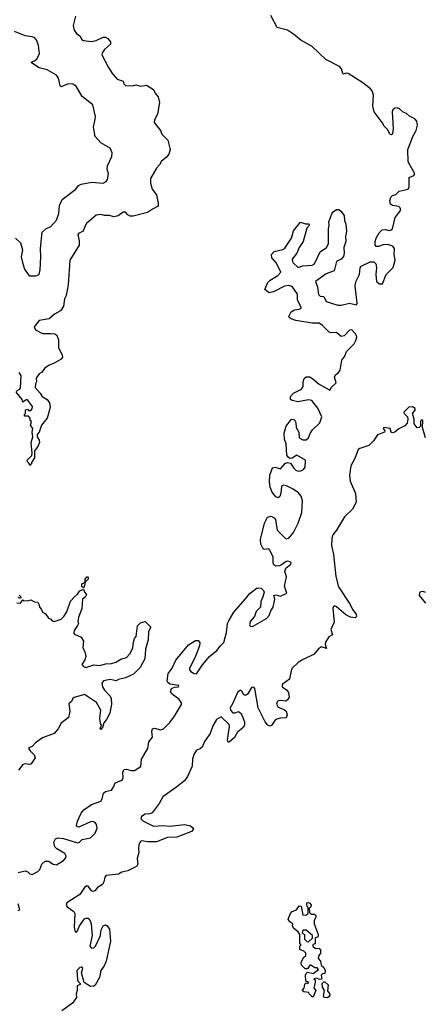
# Model space of a CAD drawing. Extents: x 2293878 to 2522763, y 823964 to 1006972.
# Tile 398 of 407: x 2472029 to 2475497, y 897376 to 905805. Entities that reach past the tile are written whole.
import ezdxf

# ---------------------------------------------------------------- set-up
doc = ezdxf.new("R2010")
doc.units = 0

msp = doc.modelspace()

# ---------------------------------------------------------------- linework, layer by layer
at = {"layer": '0CON20XD'}
for points in [[(2472506.5, 905835), (2472487.1, 905755), (2472496, 905715), (2472515, 905685.5), (2472545, 905666.7), (2472561.5, 905635), (2472575, 905627.9), (2472645, 905616.9), (2472684.4, 905625.6), (2472745, 905654.2), (2472765, 905656), (2472784.2, 905644.2), (2472806.2, 905615), (2472806, 905595), (2472755, 905550), (2472738.1, 905525), (2472734.3, 905505), (2472788.9, 905395), (2472825, 905342.5), (2472865, 905295.8), (2472915, 905277.5), (2472922, 905255), (2472935, 905242), (2472995, 905240), (2473025, 905248), (2473065, 905236.2), (2473115, 905243.8), (2473175, 905207.5), (2473191.2, 905175), (2473216.7, 905145), (2473226.7, 905095), (2473211.2, 904995), (2473183, 904947), (2473181.9, 904925), (2473236.6, 904856.6), (2473246, 904825), (2473298, 904775), (2473319.2, 904695), (2473306, 904655), (2473284, 904625), (2473245.6, 904594.4), (2473227.9, 904562.1), (2473200.8, 904535), (2473151.4, 904445), (2473151.4, 904405), (2473164, 904355), (2473202, 904305), (2473215.7, 904235), (2473216, 904215), (2473210, 904205), (2473166.4, 904183.6), (2473125, 904153.3), (2473003, 904123), (2472975, 904122.5), (2472955, 904133.3), (2472935.9, 904155.9), (2472915, 904156), (2472872.7, 904127.3), (2472835, 904116.7), (2472799.3, 904129.3), (2472755, 904130), (2472725, 904138.1), (2472685, 904131.4), (2472600.9, 904059.1), (2472586, 904035), (2472573.3, 903995), (2472533.8, 903975), (2472528.8, 903965), (2472539.6, 903909.5), (2472539.2, 903875), (2472457.5, 903745), (2472445.5, 903535), (2472426.7, 903445), (2472414.3, 903415), (2472405, 903353.3), (2472378.3, 903311.7), (2472326.2, 903283.8), (2472282.5, 903245), (2472195, 903230), (2472152.5, 903175), (2472165, 903150), (2472225, 903120), (2472295, 903120), (2472330, 903115), (2472347.5, 903105), (2472362.5, 903065), (2472362.5, 902995), (2472393.3, 902935), (2472396.4, 902916.4), (2472385, 902900), (2472325, 902863.3)], [(2474458.9, 902665), (2474457.5, 902705), (2474467.1, 902732.9), (2474485, 902746.9), (2474515, 902747.1), (2474541.8, 902731.8), (2474595, 902683.6), (2474685.7, 902634.3), (2474699.9, 902660.1), (2474741.4, 902695), (2474727.4, 902745), (2474735.8, 902764.2), (2474762.2, 902785), (2474774.5, 902805), (2474789.5, 902890.5), (2474815.4, 902925), (2474830, 902965), (2474895, 903030), (2474913.1, 903065), (2474917.1, 903092.9), (2474906.6, 903115), (2474875, 903150.8), (2474855, 903148.4), (2474810.6, 903099.4), (2474785, 903094.2), (2474745, 903126.9), (2474695, 903124.4), (2474680, 903130), (2474625, 903186), (2474595, 903205.7), (2474535, 903207), (2474395, 903231.2), (2474355.4, 903245.4), (2474339.2, 903255), (2474335.7, 903265), (2474355.4, 903304.6), (2474385, 903320.5), (2474425, 903328.1), (2474442, 903335), (2474442.2, 903345), (2474411.2, 903405), (2474408.6, 903455), (2474365, 903520), (2474335, 903528.5), (2474297.5, 903525), (2474205, 903475.6), (2474166.2, 903466.2), (2474130, 903495), (2474155.8, 903555), (2474175.7, 903575), (2474240, 903615), (2474267.2, 903645), (2474230.3, 903720.3), (2474188.8, 903765), (2474185.8, 903795), (2474209.7, 903820.3), (2474285, 903837.3), (2474301.6, 903848.4), (2474358.8, 903935), (2474375, 903998.8), (2474435, 904072.5), (2474477, 904057), (2474505, 904058.8), (2474513.3, 904045), (2474490, 904020), (2474457.1, 903905), (2474424.2, 903855.8), (2474404.6, 903805), (2474364.8, 903755.2), (2474366, 903735), (2474373.6, 903723.5), (2474415, 903683.9), (2474455, 903697.3), (2474535, 903702.9), (2474555.4, 903714.6), (2474603.2, 903816.7), (2474657.1, 903855), (2474676.6, 903885), (2474674.5, 904014.5), (2474682.1, 904045), (2474677.8, 904075), (2474705, 904143.8), (2474715, 904160), (2474745, 904181.2), (2474765, 904180), (2474782.5, 904165), (2474809.3, 904129.3), (2474811.2, 904085), (2474824, 904055), (2474829.4, 903995), (2474822, 903948), (2474824.4, 903905), (2474808.2, 903855), (2474809.3, 903805), (2474803.5, 903776.5), (2474785.2, 903754.8), (2474744.4, 903735), (2474723.5, 903655), (2474655, 903629.5), (2474562.7, 903565), (2474580, 903515), (2474591.1, 903451.1), (2474605, 903438.7), (2474636.7, 903435), (2474655, 903392.7), (2474755, 903361.7), (2474785, 903360.7), (2474855, 903378), (2474916.7, 903363.3), (2474921.8, 903378.2), (2474904.3, 903524.3), (2474908.9, 903561.1), (2474942.5, 903625), (2474948.2, 903681.8), (2474955, 903694.2), (2475032.3, 903732.3), (2475065, 903732.5), (2475080.6, 903715), (2475086.2, 903685), (2475081.1, 903625), (2475085.4, 903565), (2475111.9, 903545), (2475138.1, 903545), (2475168.8, 903625), (2475230.6, 903685), (2475247.1, 903745), (2475237.2, 903795), (2475240.3, 903845), (2475227.1, 903865), (2475185, 903881.7), (2475145, 903877.3), (2475105, 903862.3), (2475084.7, 903864.7), (2475074.2, 903874.2), (2475075.4, 903905.4), (2475084.8, 903935), (2475108.4, 903981.6), (2475135, 904005.6), (2475165, 904010), (2475195, 904000.8), (2475213.1, 904005), (2475224, 904015), (2475247.7, 904112.3), (2475296.1, 904175), (2475290.9, 904195), (2475276.9, 904205), (2475225, 904214.3), (2475208.2, 904225), (2475200.7, 904255), (2475208.6, 904285), (2475225, 904299.2), (2475251.7, 904308.3), (2475281.9, 904338.1), (2475358.8, 904355), (2475365.7, 904374.3), (2475366.4, 904453.6), (2475407.9, 904472.1), (2475414.3, 904485), (2475358, 904588), (2475355.4, 904695), (2475400.2, 904809.8), (2475425.6, 904855), (2475438, 904902), (2475432.7, 904935), (2475414.6, 904955), (2475370, 904980), (2475345, 905002.5), (2475315, 905014.3), (2475285, 905042.2), (2475265, 905049.5), (2475245, 905047.1), (2475227, 905033), (2475220.8, 905015), (2475229.6, 904870.5), (2475222.5, 904827.5), (2475215, 904820), (2475205, 904822.5), (2475181.2, 904865), (2475153.6, 904893.6), (2475136.1, 904926.1), (2475068, 905015), (2475055.6, 905065.6), (2475059.7, 905159.7), (2475050, 905195), (2475035, 905214.4), (2474968.6, 905265), (2474845, 905344.4), (2474825, 905347.1), (2474805, 905340), (2474797.5, 905345), (2474785.5, 905385), (2474770, 905405), (2474652, 905465), (2474534.5, 905575), (2474438.4, 905628.4), (2474375, 905681.8), (2474323.3, 905715), (2474236.7, 905736.7), (2474181.6, 905841.6)], [(2471992.5, 903935), (2472037.5, 903895), (2472053.3, 903835), (2472041.2, 903775), (2472052, 903725), (2472070.4, 903670.5), (2472111.2, 903611.2), (2472168.3, 903611.7), (2472196.7, 903625), (2472206, 903665), (2472211.4, 903775), (2472206.9, 903845), (2472222.9, 903985), (2472253.3, 904015), (2472295.4, 904034.6), (2472345, 904088), (2472364.5, 904145), (2472369.1, 904215), (2472392.5, 904265), (2472511.2, 904355), (2472534, 904385), (2472555, 904396.7), (2472647.3, 904412.7), (2472745, 904406.9), (2472770.4, 904419.6), (2472782.1, 904437.9), (2472789.1, 904485), (2472780, 904525), (2472780.8, 904555), (2472818.8, 904635), (2472821.8, 904665), (2472804, 904705), (2472725, 904751.9), (2472675.5, 904805.6), (2472661.9, 904885), (2472677, 904953), (2472677.7, 904975), (2472654.6, 905075), (2472565, 905148.2), (2472513.8, 905235), (2472485, 905252.2), (2472445, 905256), (2472385, 905229.2), (2472375, 905240), (2472362.9, 905305), (2472345, 905329.1), (2472265, 905374.4), (2472195, 905394), (2472130, 905435), (2472132.5, 905445), (2472155, 905452.9), (2472178.1, 905471.9), (2472199.4, 905515), (2472189.4, 905585), (2472175, 905625.6), (2472159, 905649), (2472135, 905659), (2472075.7, 905665.7), (2471985, 905702.6)], [(2472325, 902863.3), (2472283, 902847), (2472245, 902822.5), (2472217.5, 902785), (2472197, 902773), (2472170, 902735), (2472172.5, 902705), (2472163.6, 902686.4), (2472162.5, 902655), (2472205, 902607.5), (2472220.4, 902580.5), (2472265, 902553.3), (2472283.3, 902525), (2472291.2, 902485), (2472265, 902392.5), (2472216.7, 902335), (2472197.5, 902275), (2472180, 902255), (2472180, 902235), (2472197.5, 902205), (2472198.8, 902185), (2472185, 902152.5), (2472157.5, 902115), (2472156.7, 902055), (2472130, 902015), (2472130, 902005), (2472115, 901990), (2472110, 902005), (2472095, 902020), (2472093.3, 902035), (2472132.5, 902075), (2472137.5, 902095), (2472127.5, 902185), (2472142.5, 902235), (2472136.7, 902275), (2472142.5, 902305), (2472122.5, 902335), (2472130, 902365), (2472120, 902375), (2472120, 902395), (2472105, 902410), (2472071.7, 902411.7), (2472070, 902425), (2472080, 902435), (2472080, 902465), (2472095, 902470), (2472105, 902460), (2472125, 902460), (2472137.5, 902475), (2472140, 902495), (2472095, 902550), (2472085, 902550), (2472055, 902530), (2472050, 902555), (2472000, 902615)], [(2472000, 902625), (2472029.3, 902640.7), (2472037.5, 902655), (2472042.5, 902755), (2472023.6, 902783.6)], [(2472015, 898505.5), (2472075, 898519.6), (2472099.3, 898509.3), (2472115, 898492.9), (2472135, 898488.6), (2472185, 898512.5), (2472200.8, 898529.2), (2472219.6, 898575), (2472248.7, 898601.3), (2472275, 898602.9), (2472315, 898574.6), (2472345, 898570.4), (2472405, 898607.7), (2472425, 898631.1), (2472427, 898645), (2472415, 898666.2), (2472347.4, 898707.4), (2472331.3, 898725), (2472320.9, 898765), (2472335, 898793.5), (2472355, 898800.4), (2472405, 898794.7), (2472525, 898759.2), (2472541.5, 898765), (2472565, 898786), (2472635, 898802), (2472675, 898840), (2472692.5, 898885), (2472688, 898915), (2472675, 898933.8), (2472655, 898940.7), (2472635, 898939.2), (2472535, 898893.1), (2472524.7, 898894.7), (2472517, 898907), (2472524, 898945), (2472557.3, 899012.7), (2472578.8, 899041.2), (2472645, 899088), (2472724.7, 899115.3), (2472736, 899134), (2472747.3, 899185), (2472765, 899196.7), (2472815, 899209.1), (2472831.8, 899235), (2472848.2, 899271.7), (2472898.8, 899291.2), (2472909.3, 899300.7), (2472915.3, 899315), (2472914.2, 899365.8), (2472924.8, 899385.2), (2472945, 899389.7), (2472985, 899377.1), (2473012.4, 899377.6), (2473068.2, 899411.7), (2473074, 899475), (2473126.2, 899565), (2473137.2, 899622.8), (2473166.6, 899663.4), (2473161.9, 899715), (2473166.9, 899733.1), (2473185, 899739.4), (2473235, 899725.9), (2473260.4, 899735), (2473315, 899789.5), (2473355, 899842.9), (2473415, 899942.5), (2473415, 899957.5), (2473395.3, 899985), (2473333.6, 900035), (2473320.4, 900055), (2473331.2, 900078.8), (2473355, 900090), (2473390, 900095), (2473392, 900105), (2473315, 900118.2), (2473299.9, 900129.9), (2473293, 900145), (2473302, 900208), (2473335.8, 900255), (2473367.1, 900322.9), (2473475, 900454.5), (2473535, 900489.5), (2473560, 900490), (2473572.1, 900472.1), (2473570.4, 900445), (2473531.8, 900348.2), (2473483.8, 900255), (2473485, 900239.2), (2473495, 900224.7), (2473525, 900206.9), (2473545, 900206.5), (2473596.4, 900283.6), (2473656.2, 900353.8), (2473720, 900405), (2473746.6, 900443.4), (2473777.2, 900472.8), (2473801.7, 900558.3), (2473811.4, 900635), (2473824.4, 900665.6), (2473865, 900734.5), (2473943.1, 900825), (2474005, 900895.4), (2474065, 900940.5), (2474097.9, 900937.9), (2474119.7, 900919.7), (2474124.1, 900904.1), (2474113.9, 900863.9), (2474094.5, 900825), (2474091.4, 900775), (2474055, 900739.2), (2474040.5, 900695), (2474007.5, 900655), (2473998.1, 900625), (2474005, 900611.9), (2474025, 900611.2), (2474145, 900677.8), (2474166.1, 900705), (2474182, 900745), (2474201.9, 900775), (2474215.3, 900845), (2474207.5, 900875), (2474225, 900880.4), (2474265, 900870), (2474319.2, 900895), (2474299.4, 900955), (2474316.2, 901035), (2474300, 901085), (2474310.4, 901109.6), (2474352.9, 901145), (2474355.5, 901155), (2474345.7, 901165), (2474325, 901169.7), (2474307.1, 901165), (2474279.1, 901140.9), (2474255, 901130.8), (2474225, 901128.1), (2474207.2, 901137.2), (2474201.1, 901155), (2474200.5, 901205), (2474172.1, 901265), (2474165, 901275.5), (2474125, 901270.4), (2474115.8, 901275.8), (2474095.2, 901315.2), (2474093.9, 901355), (2474126.2, 901495), (2474153.5, 901546.5), (2474185, 901555.4), (2474210.9, 901540.9), (2474222.1, 901525), (2474236.2, 901435), (2474305, 901365.4), (2474315, 901361.4), (2474335, 901366.5), (2474375.2, 901415), (2474415.3, 901495), (2474447.3, 901585), (2474452.5, 901685), (2474440, 901725), (2474418.1, 901755), (2474373.3, 901785), (2474315, 901813.6), (2474290.6, 901819.4), (2474276.7, 901815), (2474272.8, 901807.2), (2474268.1, 901751.9), (2474258, 901722), (2474245, 901712.7), (2474225, 901719.2), (2474191.6, 901761.6), (2474174.3, 901804.3), (2474168.8, 901851.2), (2474172.6, 901905), (2474195, 901967.5), (2474215, 901974.2), (2474265, 901960.3), (2474305, 902004.7), (2474325, 902014.8), (2474348.9, 902008.9), (2474377.5, 901965), (2474395, 901949.3), (2474415, 901940.6), (2474438.4, 901941.6), (2474460, 901955), (2474475.3, 901974.7), (2474477.3, 902035), (2474405, 902075.7), (2474365, 902051.6), (2474345, 902049), (2474329.1, 902059.1), (2474317.7, 902077.7), (2474312.7, 902175), (2474298.5, 902215), (2474296, 902265), (2474313.7, 902326.3), (2474355, 902381.8), (2474365.5, 902385.5), (2474385, 902379.4), (2474396.8, 902356.8), (2474398.2, 902315), (2474421.1, 902275), (2474425.4, 902225), (2474455, 902207.2), (2474485, 902208.7), (2474504.6, 902225), (2474517.1, 902262.9), (2474537.4, 902292.6), (2474600.9, 902355), (2474618.9, 902405), (2474585, 902479.1), (2474533.1, 902545), (2474505, 902551.2), (2474412.6, 902532.6), (2474363.3, 902545), (2474349.2, 902555), (2474350.5, 902579.5), (2474375, 902609.2), (2474445, 902641.5), (2474458.9, 902665)], [(2475507.4, 902225), (2475482, 902315), (2475485, 902374), (2475475, 902378.7), (2475465, 902368.6), (2475463.9, 902326.1), (2475452.5, 902315), (2475435, 902310), (2475408.9, 902345), (2475409.3, 902385), (2475395.9, 902434.1), (2475417.1, 902462.9), (2475417.5, 902477.5), (2475395, 902491.5), (2475365, 902488.7), (2475322.3, 902445), (2475323, 902435), (2475352.1, 902405), (2475356.2, 902385), (2475348.5, 902351.5), (2475331, 902329), (2475278, 902302), (2475245, 902274.4), (2475225, 902269.2), (2475211.2, 902275), (2475204.1, 902304.1), (2475150, 902315), (2475143.5, 902305), (2475159.2, 902285), (2475155.7, 902275), (2475095, 902251.4), (2475059.7, 902200.3), (2475020.1, 902159.9), (2474944.7, 902135.3), (2474929.8, 902125), (2474900.6, 902049.4), (2474866.8, 901985), (2474854.6, 901905), (2474861.4, 901855), (2474908.2, 901748.2), (2474912.7, 901675), (2474879.9, 901615), (2474811.2, 901548.8), (2474745, 901436.1), (2474713.8, 901395), (2474703.8, 901365), (2474699.8, 901305), (2474717.9, 901227.9), (2474738.7, 901038.7), (2474760.3, 900950.3), (2474860.1, 900800.1), (2474880.9, 900755), (2474912.2, 900715), (2474916.7, 900695), (2474905, 900684.4), (2474865, 900688.9), (2474825, 900709.1), (2474745, 900778), (2474725, 900786.1), (2474717.1, 900782.9), (2474713.9, 900766.1), (2474723.7, 900646.4), (2474696.5, 900585), (2474710.8, 900539.2), (2474678.1, 900521.9), (2474648.6, 900475), (2474647.3, 900457.3), (2474658.5, 900421.5), (2474614.6, 900435), (2474590, 900420), (2474551.5, 900375), (2474453.5, 900326.5), (2474415, 900301.2), (2474365.3, 900255), (2474355, 900231.4), (2474340.7, 900159.3), (2474279.5, 900115), (2474279.7, 900095), (2474317, 900067), (2474333.7, 900045), (2474338.1, 900005), (2474325, 899981.6), (2474309.2, 899970.8), (2474265, 899977.1), (2474245, 899973.9), (2474235, 899964.5), (2474230.8, 899945), (2474245, 899920.6), (2474295, 899900.3), (2474311.6, 899885), (2474321.2, 899855), (2474312.6, 899827.4), (2474265, 899826.4), (2474233.2, 899816.8), (2474217, 899805), (2474188.3, 899761.7), (2474175, 899757.5), (2474155.1, 899765.1), (2474133.2, 899793.2), (2474073.8, 899913.8), (2474045, 900079.3), (2474035, 900089.8), (2474015, 900087), (2473985.5, 900034.5), (2473965, 900020), (2473947.1, 900027.1), (2473935.1, 900055.1), (2473925, 900065.5), (2473915, 900063.7), (2473894.9, 900045), (2473855.5, 899954.5), (2473831.6, 899915), (2473835.9, 899895), (2473855, 899872.1), (2473875, 899870.8), (2473905, 899882.9), (2473927, 899866.9), (2473954.8, 899795), (2473954.4, 899765), (2473945.4, 899744.6), (2473894.7, 899705), (2473871.2, 899658.8), (2473825, 899621.2), (2473815, 899619.4), (2473808.7, 899638.7), (2473828.5, 899755), (2473825, 899772.9), (2473755, 899837.1), (2473716.8, 899815), (2473685, 899758.9), (2473662.2, 899695), (2473612.2, 899625), (2473593.5, 899576.5), (2473576.5, 899563.5), (2473545, 899552.8), (2473520.2, 899515), (2473509.7, 899475), (2473505.9, 899415), (2473468.5, 899325), (2473440.3, 899289.7), (2473375, 899237.2)], [(2472575, 900940), (2472562.3, 900952.3), (2472561.2, 900975), (2472590, 900990), (2472591.2, 901015), (2472604.3, 901035.7), (2472610, 901035), (2472617.1, 901027.1), (2472616, 901015), (2472590, 900990), (2472582.5, 900947.5), (2472575, 900940)], [(2472005, 900812.5), (2472035, 900810), (2472055, 900840), (2472065, 900830), (2472105, 900832.5), (2472125, 900840), (2472155, 900822.5), (2472185, 900817.5), (2472197.5, 900795), (2472200, 900775), (2472217, 900757), (2472225, 900732.5), (2472249.3, 900719.3), (2472275, 900682.5), (2472295, 900672.5), (2472307.7, 900657.7), (2472325, 900652), (2472385, 900673.8), (2472406.2, 900695), (2472432, 900735), (2472465, 900826.7), (2472497.5, 900865), (2472525, 900886.2), (2472543.3, 900916.7), (2472575, 900930), (2472583.9, 900903.9), (2472602.5, 900885), (2472589.7, 900860.3), (2472566.1, 900843.9), (2472561.2, 900765), (2472532.1, 900687.9), (2472528, 900655), (2472533.3, 900635), (2472525, 900620), (2472496.2, 900575), (2472493.6, 900553.6), (2472500, 900545), (2472555, 900518.8), (2472576.7, 900485), (2472569.3, 900429.3), (2472591.2, 900385), (2472596.2, 900355), (2472586.7, 900325), (2472562.5, 900285), (2472577, 900267), (2472595, 900260), (2472665, 900282), (2472715, 900277.5), (2472765, 900292), (2472816.8, 900293.2), (2472854.2, 900305.8), (2472895, 900330), (2472945, 900346.2), (2472972.3, 900377.7), (2472997.5, 900425), (2473003.3, 900475), (2473013, 900507), (2473026.7, 900525), (2473037.5, 900615), (2473065, 900642.5), (2473105, 900652.5), (2473152.5, 900605), (2473133.6, 900566.4), (2473130, 900495), (2473106.2, 900415), (2473101.2, 900335), (2473060.3, 900259.7), (2473005, 900201.2), (2472935, 900171.2), (2472875, 900158), (2472855, 900146.2), (2472805, 900158.1), (2472746.7, 900145), (2472732.5, 900125), (2472740, 900095), (2472755, 900066.2), (2472804.2, 900014.2), (2472813.3, 899995), (2472816.2, 899945), (2472801.7, 899868.3), (2472774, 899815), (2472750, 899785), (2472737.5, 899745), (2472725, 899730), (2472720, 899735), (2472730, 899765), (2472720.7, 899780.7), (2472716, 899825), (2472724.2, 899895), (2472688.6, 899958.6), (2472585, 900028), (2472495, 900003.3), (2472483.3, 899995), (2472472.5, 899967.5), (2472450.7, 899949.3), (2472460, 899885), (2472448.3, 899831.7), (2472385, 899784), (2472358, 899735), (2472325, 899695.8), (2472225, 899656.7), (2472164.1, 899615.9), (2472137.5, 899582.5), (2472115, 899576), (2472105, 899566.7), (2472118.8, 899545), (2472153, 899513), (2472160.8, 899485), (2472126.2, 899435), (2472115, 899428.6), (2472075, 899434.4), (2472055, 899428.1), (2472019.3, 899379.3)], [(2472025, 900880), (2472040, 900865), (2472040, 900855), (2472035, 900850), (2472015, 900860)], [(2475510.1, 900810), (2475456.2, 900875), (2475456.9, 900895), (2475465, 900910), (2475485, 900912.7), (2475505, 900904.7)], [(2473375, 899237.2), (2473255, 899151.2), (2473223.5, 899095), (2473165, 899015.4), (2473145, 899006.1), (2473105, 899003.3), (2473074.3, 898985), (2473067.2, 898965), (2473085, 898946.2), (2473175, 898902.5), (2473255, 898907.4), (2473315, 898901.4), (2473445, 898915.3), (2473493.2, 898903.2), (2473511.2, 898891.2), (2473518, 898875), (2473502, 898855), (2473375, 898807.8), (2473295, 898804.6), (2473202.9, 898767.1), (2473125, 898766.2), (2473075, 898774.9), (2473065, 898770.8), (2473050, 898745), (2473046.8, 898705), (2473051.5, 898675), (2473037.2, 898625), (2473042.2, 898575), (2473031.8, 898558.2), (2473013.4, 898546.6), (2472955, 898518.4), (2472905, 898507.2), (2472875, 898489.2), (2472771.6, 898478.4), (2472760.2, 898465), (2472751.3, 898425), (2472738.8, 898401.2), (2472695, 898377.2), (2472671.8, 898348.2), (2472655, 898343.1), (2472645, 898348.2), (2472616.2, 898386.2), (2472605, 898390.5), (2472585, 898376), (2472543.3, 898316.7), (2472432.9, 898245), (2472428.3, 898225), (2472435, 898210.5), (2472492, 898172), (2472503, 898155), (2472497, 898037), (2472505, 897995.6), (2472515, 897993.5), (2472525, 898004.3), (2472541, 898049), (2472585, 898106.9), (2472595, 898114.4), (2472615, 898113.1), (2472632.2, 898092.2), (2472640.9, 898065), (2472650.3, 897965), (2472631.5, 897875), (2472645, 897855.6), (2472665, 897858.5), (2472678.5, 897875), (2472721.2, 897965), (2472725.4, 897995.4), (2472729.4, 898020.6), (2472745, 898047.5), (2472765, 898055.7), (2472778.9, 898048.9), (2472798.7, 898018.7), (2472806.3, 897916.3), (2472768.9, 897745), (2472753.2, 897706.8), (2472725.5, 897665), (2472714.5, 897605.6), (2472675, 897538.8), (2472665, 897530.8), (2472635, 897528.6), (2472582, 897562), (2472558.8, 897645), (2472571.2, 897685), (2472560, 897695), (2472545, 897692.5), (2472520, 897665), (2472525, 897590), (2472531.7, 897571.7), (2472547.5, 897555), (2472547.5, 897545), (2472522.5, 897535), (2472522.5, 897495), (2472512.5, 897465), (2472515.8, 897435), (2472481.4, 897385), (2472390.6, 897319.4)], [(2474545, 897440), (2474535, 897440), (2474510, 897465), (2474508.3, 897478.3), (2474463.3, 897483.3), (2474450, 897495), (2474467, 897513), (2474471.7, 897548.3), (2474485, 897560), (2474497, 897553), (2474507.5, 897565), (2474480, 897575), (2474477.5, 897625), (2474485, 897640), (2474495, 897650), (2474545, 897640), (2474590, 897675), (2474577.5, 897687.5), (2474558.3, 897688.3), (2474525, 897710), (2474515, 897710), (2474495, 897680), (2474475, 897680), (2474445, 897710), (2474442.5, 897735), (2474461.7, 897778.3), (2474480, 897795), (2474480, 897815), (2474465, 897830), (2474430, 897845), (2474430, 897875), (2474440, 897885), (2474430, 897895), (2474430, 897975), (2474416.4, 897996.4), (2474377.5, 898025), (2474367.5, 898045), (2474370, 898065), (2474343.6, 898083.6), (2474330, 898105), (2474350, 898155), (2474365, 898170), (2474400, 898185), (2474425, 898220), (2474440, 898215), (2474455, 898140), (2474488.3, 898141.7), (2474500, 898155), (2474500, 898205), (2474493, 898213), (2474490, 898235), (2474495, 898250), (2474515, 898242.5), (2474527.5, 898225), (2474525, 898210), (2474510, 898195), (2474511.7, 898161.7), (2474528.3, 898148.3), (2474555, 898147.5), (2474566.2, 898136.2), (2474566.4, 898123.6), (2474552.5, 898095), (2474552.5, 898065), (2474586.4, 897973.6), (2474585, 897950), (2474560, 897945), (2474560, 897895), (2474541.7, 897888.3), (2474540, 897875), (2474563, 897853), (2474593, 897857), (2474606.1, 897846.1), (2474606.4, 897813.6), (2474593.3, 897795), (2474588.3, 897768.3), (2474607.5, 897745), (2474611.7, 897711.7), (2474635, 897690), (2474647.5, 897665), (2474645, 897640), (2474623, 897637), (2474613, 897627), (2474618.3, 897591.7), (2474595, 897590), (2474575, 897600), (2474550, 897595), (2474560, 897585), (2474562.5, 897565), (2474550, 897515), (2474567.5, 897495), (2474545, 897440)], [(2472015, 898180), (2472030, 898185), (2472015, 898237.5)], [(2474505, 897910), (2474538.3, 897941.7), (2474537.5, 897965), (2474485, 898010), (2474455, 898010), (2474450, 897985), (2474470, 897975), (2474470, 897935), (2474490, 897915), (2474505, 897910)], [(2474665, 897432.5), (2474640, 897435), (2474633.3, 897445), (2474640, 897495), (2474623, 897523), (2474620, 897555), (2474635, 897570), (2474645, 897570), (2474671.7, 897541.7), (2474668.3, 897488.3), (2474685, 897470), (2474687.5, 897455), (2474679.3, 897440.7), (2474665, 897432.5)]]:
    msp.add_lwpolyline(points, dxfattribs=at)

doc.saveas('drawing.dxf')
